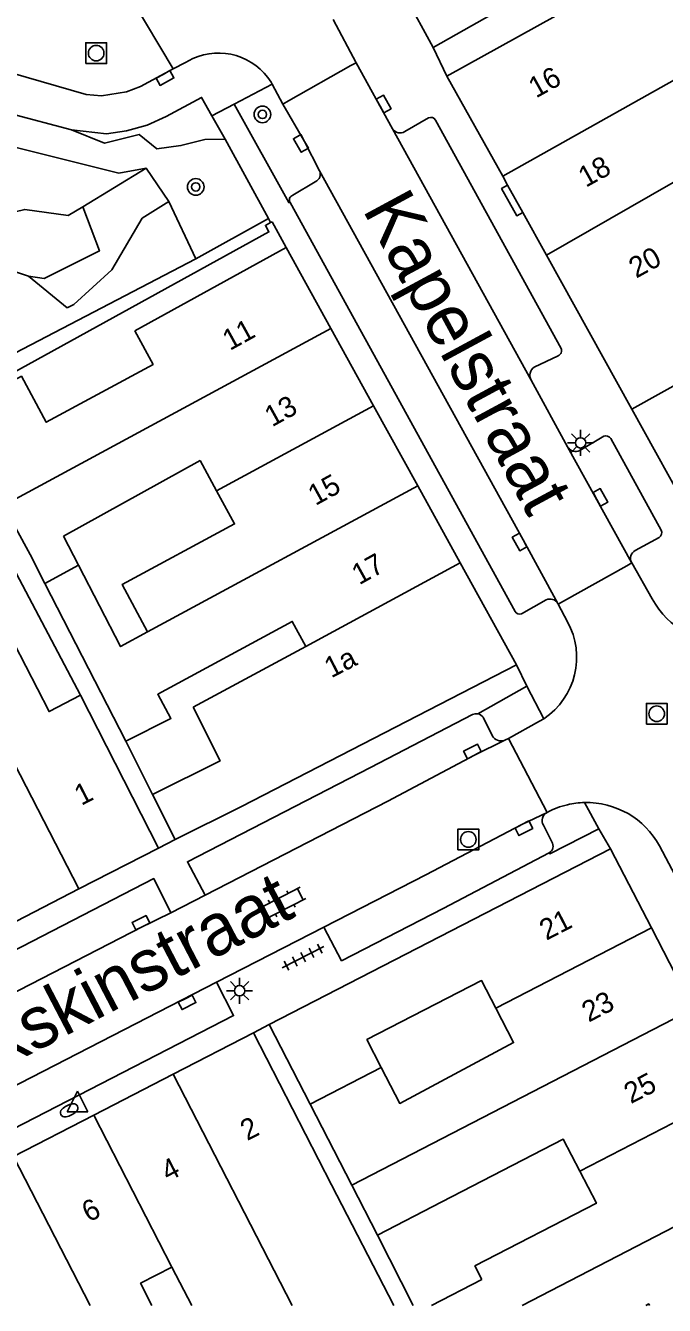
# Model space of a CAD drawing. Extents: x 132999 to 136000, y 398499 to 400501.
# Drawn here: x 133545.4 to 133576.1, y 398500 to 398561.6 of the extents above; entities that cross this region are included whole.
import ezdxf

# ---------------------------------------------------------------- set-up
doc = ezdxf.new("R2010")
doc.units = 0
for name, color, linetype in [('gg-afsc-erfafscheiding', 7, 'Continuous'), ('gg-afsc-muur', 7, 'Continuous'), ('gg-anno-huisnummerreeks BGT', 7, 'Continuous'), ('gg-anno-openbare ruimte label', 7, 'Continuous'), ('gg-bbg-gedigitaliseerde bebouwing', 7, 'Continuous'), ('gg-bbg-hoofdgebouw', 7, 'Continuous'), ('gg-bbg-tussenscheiding', 7, 'Continuous'), ('gg-knt-verharding', 7, 'Continuous'), ('gg-knt-verharding nz', 7, 'Continuous'), ('gt-grn-groengrens', 7, 'Continuous'), ('gt-grn-weggrens', 7, 'Continuous'), ('gt-symb-boom', 7, 'Continuous'), ('gt-symb-brandkraan', 7, 'Continuous'), ('gt-symb-klinker verharding', 7, 'Continuous'), ('gt-symb-kolk', 7, 'Continuous'), ('gt-symb-lichtmast', 7, 'Continuous'), ('gt-symb-rioolschacht', 7, 'Continuous'), ('gt-symb-tegel verharding', 7, 'Continuous'), ('gt-symb-waterafsluiter', 7, 'Continuous')]:
    doc.layers.add(name, color=color, linetype=linetype)

# ---------------------------------------------------------------- blocks, each defined once
blk = doc.blocks.new('gt0-BR')
at = {"layer": 'gt-symb-brandkraan'}
for centre, radius, start, end in [((-0.244, 0), 0.206, 107.56694, 252.43307), ((0.599, -2.664), 3, 106.89205, 107.56694), ((0, -0.691), 0.938, 73.10799, 106.89205), ((-0.599, -2.664), 3, 72.43309, 73.10799), ((0.244, 0), 0.206, 287.56695, 72.43309), ((0.599, 2.664), 3, 252.43307, 253.10797), ((0, 0.691), 0.938, 253.10797, 286.89206), ((-0.599, 2.664), 3, 286.89206, 287.56695)]:
    blk.add_arc(centre, radius, start, end, dxfattribs=at)
blk = doc.blocks.new('gt0-WAFSL')
at = {"layer": 'gt-symb-waterafsluiter'}
for p, q in [((-0.5, -0.333), (0, 0.667)), ((0, 0.667), (0.5, -0.333)), ((0.5, -0.333), (-0.5, -0.333))]:
    blk.add_line(p, q, dxfattribs=at)
blk = doc.blocks.new('gt0-KOLK')
at = {"layer": 'gt-symb-kolk'}
blk.add_lwpolyline([(0, 0), (0.375, 0), (0.375, 0.4), (-0.375, 0.4), (-0.375, 0), (0, 0)], dxfattribs=at)
blk = doc.blocks.new('gt0-RS')
at = {"layer": 'gt-symb-rioolschacht'}
blk.add_lwpolyline([(-0.5, -0.5), (0.5, -0.5), (0.5, 0.5), (-0.5, 0.5)], close=True, dxfattribs=at)
blk.add_circle((0, 0), 0.375, dxfattribs=at)
blk = doc.blocks.new('gt0-BOOM')
at = {"layer": 'gt-symb-boom'}
for radius in [0.4, 0.2]:
    blk.add_circle((0, 0), radius, dxfattribs=at)
blk = doc.blocks.new('gt0-LMAST')
at = {"layer": 'gt-symb-lichtmast'}
for p, q in [((-0.005, 0.246), (-0.005, 0.621)), ((-0.182, 0.173), (-0.447, 0.438)), ((0.172, 0.173), (0.437, 0.438)), ((-0.255, -0.004), (-0.63, -0.004)), ((-0.182, -0.181), (-0.447, -0.446)), ((-0.005, -0.254), (-0.005, -0.629)), ((0.437, -0.446), (0.172, -0.181)), ((0.245, -0.004), (0.62, -0.004))]:
    blk.add_line(p, q, dxfattribs=at)
blk.add_circle((-0.005, -0.004), 0.25, dxfattribs=at)
blk = doc.blocks.new('gt0-TEG1')
at = {"layer": 'gt-symb-tegel verharding'}
for p, q in [((-1.125, 0), (1.125, 0)), ((-0.9, -0.25), (-0.9, 0.25)), ((-0.45, -0.25), (-0.45, 0.25)), ((0, -0.25), (0, 0.25)), ((0.45, -0.25), (0.45, 0.25)), ((0.9, -0.25), (0.9, 0.25))]:
    blk.add_line(p, q, dxfattribs=at)
blk = doc.blocks.new('gt0-KL1')
at = {"layer": 'gt-symb-klinker verharding'}
for p, q in [((-1.15, 0.3), (1.15, 0.3)), ((-1, -0.3), (-1, 0.3)), ((-0.5, 0.3), (-0.5, 0.45)), ((0, -0.3), (0, 0.3)), ((0.5, 0.3), (0.5, 0.45)), ((1, -0.3), (1, 0.3)), ((-1.15, -0.3), (1.15, -0.3)), ((-0.5, -0.45), (-0.5, -0.3)), ((0.5, -0.45), (0.5, -0.3))]:
    blk.add_line(p, q, dxfattribs=at)

msp = doc.modelspace()

# ---------------------------------------------------------------- linework, layer by layer
at = {"layer": 'gg-afsc-erfafscheiding'}
for p, q in [((133564.962, 398560.569), (133565.628, 398559.185)), ((133547.992, 398529.378), (133541.487, 398541.707)), ((133551.46, 398524.596), (133550.167, 398527.176)), ((133562.285, 398503.386), (133564.007, 398500))]:
    msp.add_line(p, q, dxfattribs=at)
at = {"layer": 'gg-afsc-muur'}
for p, q in [((133562.156, 398565.73), (133564.962, 398560.569)), ((133564.962, 398560.569), (133568.917, 398562.795)), ((133557.212, 398552.179), (133557.14, 398552.14)), ((133557.887, 398550.933), (133557.212, 398552.179))]:
    msp.add_line(p, q, dxfattribs=at)
msp.add_lwpolyline([(133557.14, 398552.14), (133556.888, 398552.001), (133557.056, 398551.693), (133541.702, 398543.235)], dxfattribs=at)
at = {"layer": 'gg-bbg-gedigitaliseerde bebouwing'}
for p, q in [((133553.751, 398540.684), (133547.179, 398537.045)), ((133554.538, 398539.23), (133553.751, 398540.684)), ((133544.282, 398538.518), (133545.564, 398536.15)), ((133547.179, 398537.045), (133547.902, 398535.64)), ((133546.277, 398534.76), (133545.564, 398536.15)), ((133550.167, 398527.176), (133546.277, 398534.76)), ((133553.415, 398528.801), (133558.833, 398531.733)), ((133552.544, 398522.427), (133551.46, 398524.596)), ((133557.07, 398513.521), (133559.039, 398509.694)), ((133560.075, 398505.805), (133556.31, 398513.121)), ((133559.039, 398509.694), (133561.049, 398505.788)), ((133560.075, 398505.805), (133563.063, 398500)), ((133561.049, 398505.788), (133562.285, 398503.386)), ((133562.285, 398503.386), (133565.384, 398504.981)), ((133552.392, 398501.846), (133553.342, 398500)), ((133564.891, 398500), (133567.312, 398501.252))]:
    msp.add_line(p, q, dxfattribs=at)
for points in [[(133541.874, 398542.967), (133545.148, 398544.739), (133546.346, 398542.526), (133551.486, 398545.309), (133550.612, 398546.924)], [(133551.223, 398532.43), (133549.992, 398534.705), (133555.403, 398537.632), (133554.538, 398539.23)], [(133547.902, 398535.64), (133549.917, 398531.724), (133551.223, 398532.43)], [(133540.757, 398533.945), (133543.101, 398535.152), (133546.476, 398528.597), (133547.992, 398529.378)], [(133558.833, 398531.733), (133558.185, 398532.931), (133551.71, 398529.427), (133552.34, 398528.263), (133550.167, 398527.176)], [(133551.46, 398524.596), (133554.706, 398526.221), (133553.415, 398528.801)], [(133567.978, 398514.314), (133567.297, 398515.638), (133561.775, 398512.796), (133562.461, 398511.463)], [(133562.461, 398511.463), (133563.354, 398509.728), (133568.831, 398512.657), (133567.978, 398514.314)], [(133565.384, 398504.981), (133571.227, 398508.001), (133572.023, 398506.461)], [(133572.023, 398506.461), (133572.819, 398504.921), (133566.976, 398501.901), (133567.312, 398501.252)], [(133551.43, 398500), (133550.88, 398501.068), (133552.392, 398501.846)], [(133575.198, 398500), (133575.337, 398500.072), (133575.374, 398500)]]:
    msp.add_lwpolyline(points, dxfattribs=at)
at = {"layer": 'gg-bbg-hoofdgebouw'}
for p, q in [((133565.628, 398559.185), (133573.155, 398563.373)), ((133565.628, 398559.185), (133568.309, 398554.367)), ((133568.309, 398554.367), (133568.547, 398553.94)), ((133568.547, 398553.94), (133569.276, 398552.63)), ((133569.276, 398552.63), (133570.419, 398550.576)), ((133550.612, 398546.924), (133557.887, 398550.933)), ((133557.887, 398550.933), (133560.039, 398547.042)), ((133570.419, 398550.576), (133574.53, 398543.151)), ((133560.039, 398547.042), (133562.092, 398543.316)), ((133562.092, 398543.316), (133564.218, 398539.459)), ((133578.41, 398536.121), (133574.53, 398543.151)), ((133564.218, 398539.459), (133566.261, 398535.752)), ((133566.261, 398535.752), (133568.966, 398530.843)), ((133551.74, 398522.021), (133547.992, 398529.378)), ((133551.74, 398522.021), (133547.914, 398520.053)), ((133573.5, 398521.981), (133557.07, 398513.521)), ((133575.463, 398518.183), (133573.5, 398521.981)), ((133547.914, 398520.053), (133544.024, 398518.051)), ((133577.479, 398514.281), (133575.463, 398518.183)), ((133552.451, 398511.135), (133556.31, 398513.121)), ((133548.627, 398509.166), (133552.451, 398511.135)), ((133544.762, 398507.177), (133548.627, 398509.166))]:
    msp.add_line(p, q, dxfattribs=at)
msp.add_lwpolyline([(133568.966, 398530.843), (133555.738, 398524.023), (133552.544, 398522.427)], dxfattribs=at)
at = {"layer": 'gg-bbg-tussenscheiding'}
for p, q in [((133568.309, 398554.367), (133581.23, 398561.623)), ((133570.419, 398550.576), (133581.974, 398557.206)), ((133574.53, 398543.151), (133582.037, 398547.348)), ((133560.039, 398547.042), (133544.282, 398538.518)), ((133554.538, 398539.23), (133562.092, 398543.316)), ((133564.218, 398539.459), (133551.223, 398532.43)), ((133547.902, 398535.64), (133546.277, 398534.76)), ((133566.261, 398535.752), (133558.833, 398531.733)), ((133547.914, 398520.053), (133540.757, 398533.945)), ((133567.978, 398514.314), (133575.463, 398518.183)), ((133577.479, 398514.281), (133561.049, 398505.788)), ((133559.039, 398509.694), (133562.461, 398511.463)), ((133552.451, 398511.135), (133558.18, 398500)), ((133572.023, 398506.461), (133579.518, 398510.335)), ((133552.392, 398501.846), (133548.627, 398509.166)), ((133544.762, 398507.177), (133548.455, 398500)), ((133569.246, 398500), (133581.568, 398506.368))]:
    msp.add_line(p, q, dxfattribs=at)
at = {"layer": 'gg-knt-verharding'}
for p, q in [((133550.477, 398562.858), (133552.45, 398559.547)), ((133561.258, 398559.831), (133560.151, 398561.911)), ((133558.002, 398558.001), (133561.004, 398559.699)), ((133561.258, 398559.831), (133561.004, 398559.699)), ((133561.258, 398559.831), (133563.01, 398556.657)), ((133557.219, 398558.803), (133555.391, 398557.846)), ((133557.219, 398558.803), (133557.16, 398558.904)), ((133557.736, 398557.847), (133557.219, 398558.803)), ((133557.736, 398557.847), (133558.002, 398558.001)), ((133554.314, 398557.282), (133554.946, 398556.163)), ((133563.592, 398556.523), (133564.743, 398557.18)), ((133565.075, 398557.078), (133571.12, 398546.082)), ((133563.01, 398556.657), (133569.677, 398544.551)), ((133554.946, 398556.163), (133557.035, 398552.331)), ((133558.203, 398553.454), (133559.291, 398554.105)), ((133568.906, 398533.418), (133558.074, 398553.107)), ((133557.14, 398552.14), (133557.035, 398552.331)), ((133569.827, 398545.181), (133570.976, 398545.73)), ((133569.677, 398544.551), (133571.435, 398541.348)), ((133572.029, 398541.165), (133573.172, 398541.847)), ((133573.508, 398541.738), (133575.941, 398537.322)), ((133571.435, 398541.348), (133574.51, 398535.772)), ((133575.838, 398536.982), (133574.688, 398536.351)), ((133574.277, 398535.615), (133571.238, 398533.911)), ((133574.521, 398535.752), (133574.277, 398535.615)), ((133574.521, 398535.752), (133574.51, 398535.772)), ((133574.521, 398535.752), (133575.509, 398534.021)), ((133570.399, 398533.972), (133569.216, 398533.306)), ((133570.983, 398533.767), (133570.963, 398533.803)), ((133571.238, 398533.911), (133570.983, 398533.767)), ((133571.421, 398532.922), (133570.983, 398533.767)), ((133569.473, 398529.809), (133567.109, 398528.486)), ((133570.286, 398528.25), (133569.473, 398529.809)), ((133567.798, 398527.444), (133567.374, 398528.318)), ((133570.08, 398528.124), (133568.582, 398527.293)), ((133570.08, 398528.124), (133570.286, 398528.25)), ((133568.582, 398527.293), (133568.413, 398527.216)), ((133568.582, 398527.293), (133570.452, 398523.738)), ((133570.452, 398523.738), (133570.445, 398523.735)), ((133572.246, 398524.212), (133572.931, 398522.953)), ((133570.269, 398523.118), (133570.671, 398522.316)), ((133570.552, 398521.796), (133565.443, 398519.114)), ((133577.531, 398518.941), (133575.851, 398522.131)), ((133552.34, 398518.909), (133553.988, 398519.758)), ((133559.697, 398518.208), (133554.532, 398515.558))]:
    msp.add_line(p, q, dxfattribs=at)
for points in [[(133552.45, 398559.547), (133550.885, 398558.693), (133550.201, 398558.43), (133549.007, 398558.242), (133548.264, 398558.299), (133541.75, 398560.181)], [(133552.45, 398559.547), (133553.042, 398559.849), (133553.214, 398559.949), (133553.392, 398560.037)], [(133547.556, 398556.6), (133549.242, 398556.409), (133550.204, 398556.564), (133551.192, 398556.832), (133552.112, 398557.248), (133553.818, 398558.162), (133554.314, 398557.282)], [(133555.391, 398557.846), (133558.012, 398553.103), (133558.074, 398553.107)], [(133557.736, 398557.847), (133558.776, 398556.05), (133559.496, 398554.636)], [(133547.556, 398556.6), (133544.652, 398557.377), (133544.633, 398557.308)], [(133570.963, 398533.803), (133569.298, 398536.855), (133559.496, 398554.636)], [(133569.276, 398552.63), (133568.988, 398552.469), (133568.258, 398553.78), (133568.547, 398553.94)], [(133561.954, 398525.895), (133566.855, 398528.459), (133566.98, 398528.492), (133567.109, 398528.486)], [(133553.988, 398519.758), (133553.134, 398521.365), (133561.954, 398525.895)], [(133572.931, 398522.953), (133570.576, 398521.748), (133570.552, 398521.796)], [(133534.748, 398509.881), (133533.924, 398511.468), (133551.514, 398520.552), (133552.34, 398518.909)], [(133565.443, 398519.114), (133560.56, 398516.593), (133559.697, 398518.208)], [(133554.532, 398515.558), (133555.361, 398513.957), (133528.237, 398500)]]:
    msp.add_lwpolyline(points, dxfattribs=at)
for centre, radius, start, end in [((133554.627, 398557.312), 2.991, 32.14413, 114.38486), ((133564.856, 398556.957), 0.25, 28.89267, 116.95039), ((133563.365, 398556.866), 0.412, 210.52594, 303.54235), ((133559.134, 398554.471), 0.398, 293.27306, 24.50738), ((133558.28, 398553.228), 0.239, 108.7743, 210.43967), ((133570.886, 398545.972), 0.258, 290.30842, 25.19353), ((133570.104, 398544.782), 0.486, 124.79575, 208.41925), ((133573.282, 398541.615), 0.257, 28.57146, 115.48192), ((133571.831, 398541.577), 0.457, 210.03095, 295.72293), ((133575.704, 398537.208), 0.263, 300.60241, 25.69015), ((133574.895, 398535.971), 0.433, 118.53829, 207.28407), ((133570.588, 398533.576), 0.439, 31.18314, 115.45565), ((133579.005, 398535.895), 3.967, 208.18627, 275.62283), ((133569.118, 398533.519), 0.235, 205.48929, 294.78212), ((133568.339, 398531.197), 3.532, 303.44813, 29.24243), ((133567.025, 398528.061), 0.433, 36.3888, 78.86489), ((133568.23, 398527.665), 0.485, 207.12673, 292.19059), ((133570.636, 398523.347), 0.433, 116.23595, 211.92232), ((133572.323, 398520.264), 3.946, 103.11216, 118.30842), ((133572.334, 398520.285), 3.928, 91.28789, 103.34129), ((133572.343, 398520.218), 3.995, 28.61048, 91.39781), ((133570.378, 398522.109), 0.358, 298.99696, 35.22312)]:
    msp.add_arc(centre, radius, start, end, dxfattribs=at)
at = {"layer": 'gg-knt-verharding nz'}
for p, q in [((133562.783, 398524.283), (133553.988, 398519.758)), ((133559.697, 398518.208), (133564.606, 398520.738)), ((133524.483, 398500.122), (133554.532, 398515.558))]:
    msp.add_line(p, q, dxfattribs=at)
for points in [[(133568.413, 398527.216), (133566.945, 398526.499), (133562.783, 398524.283)], [(133564.606, 398520.738), (133569.235, 398523.152), (133570.445, 398523.735)], [(133552.34, 398518.909), (133550.988, 398518.246), (133534.748, 398509.881)]]:
    msp.add_lwpolyline(points, dxfattribs=at)
at = {"layer": 'gt-grn-groengrens'}
for p, q in [((133548.097, 398552.904), (133551.149, 398554.756)), ((133551.149, 398554.756), (133552.239, 398553.162)), ((133553.539, 398550.401), (133552.239, 398553.162)), ((133553.539, 398550.401), (133557.035, 398552.331)), ((133545.497, 398549.56), (133547.344, 398548.039))]:
    msp.add_line(p, q, dxfattribs=at)
for points in [[(133547.556, 398556.6), (133549.146, 398555.964), (133550.808, 398556.38), (133551.672, 398555.695), (133552.821, 398555.848), (133553.974, 398556.135), (133554.946, 398556.163)], [(133551.149, 398554.756), (133549.841, 398554.521), (133544.699, 398555.81)], [(133543.967, 398552.444), (133545.307, 398552.769), (133547.401, 398552.481), (133548.097, 398552.904)], [(133548.097, 398552.904), (133548.9, 398550.776), (133546.25, 398549.446), (133545.497, 398549.56)], [(133552.239, 398553.162), (133550.96, 398552.351), (133549.496, 398549.87), (133547.67, 398548.198), (133547.344, 398548.039)], [(133511.472, 398542.774), (133515.673, 398534.438), (133529.329, 398541.786), (133535.927, 398544.554), (133540.407, 398546.667), (133541.796, 398544.272), (133553.539, 398550.401)], [(133543.488, 398549.697), (133544.629, 398549.849), (133545.497, 398549.56)]]:
    msp.add_lwpolyline(points, dxfattribs=at)
at = {"layer": 'gt-grn-weggrens'}
for p, q in [((133555.391, 398557.846), (133554.314, 398557.282)), ((133568.966, 398530.843), (133569.473, 398529.809)), ((133551.74, 398522.021), (133552.544, 398522.427)), ((133573.5, 398521.981), (133572.931, 398522.953)), ((133557.07, 398513.521), (133556.31, 398513.121))]:
    msp.add_line(p, q, dxfattribs=at)

# ---------------------------------------------------------------- block references
at = {"layer": 'gt-symb-boom'}
for p in [(133556.747, 398557.348), (133553.539, 398553.857)]:
    msp.add_blockref('gt0-BOOM', p, dxfattribs=at)
at = {"layer": 'gt-symb-brandkraan', "rotation": -153.12746100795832}
msp.add_blockref('gt0-BR', (133547.448, 398509.393), dxfattribs=at)
at = {"layer": 'gt-symb-klinker verharding', "rotation": -152.743128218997}
msp.add_blockref('gt0-KL1', (133557.678, 398519.339), dxfattribs=at)
at = {"layer": 'gt-symb-kolk'}
for p, rotation in [((133551.965, 398559.277), -151.5904801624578), ((133562.406, 398557.752), -61.13900170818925), ((133558.776, 398556.05), 120.04616131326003), ((133572.837, 398538.806), -61.128038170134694), ((133569.298, 398536.855), 118.86806546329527), ((133566.945, 398526.499), 27.58640610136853), ((133569.235, 398523.152), -152.46771874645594), ((133550.988, 398518.246), 26.103824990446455), ((133553.03, 398514.769), -152.8202657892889)]:
    msp.add_blockref('gt0-KOLK', p, dxfattribs=dict(at, rotation=rotation))
at = {"layer": 'gt-symb-lichtmast'}
for p in [(133572.065, 398541.536), (133555.655, 398515.155)]:
    msp.add_blockref('gt0-LMAST', p, dxfattribs=at)
at = {"layer": 'gt-symb-rioolschacht'}
for p in [(133548.746, 398560.298), (133575.724, 398528.49), (133566.657, 398522.436)]:
    msp.add_blockref('gt0-RS', p, dxfattribs=at)
at = {"layer": 'gt-symb-tegel verharding', "rotation": 27.128766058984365}
msp.add_blockref('gt0-TEG1', (133558.704, 398516.768), dxfattribs=at)
at = {"layer": 'gt-symb-waterafsluiter'}
msp.add_blockref('gt0-WAFSL', (133547.848, 398509.656), dxfattribs=at)

# ---------------------------------------------------------------- texts
at = {"layer": 'gg-anno-huisnummerreeks BGT'}
for s, rotation, p in [('16', 29.1, (133569.914, 398558.111)), ('18', 29.1, (133572.308, 398553.808)), ('20', 28.9, (133574.735, 398549.435)), ('11', 28.9, (133555.182, 398545.955)), ('13', 28.9, (133557.21, 398542.278)), ('15', 28.9, (133559.299, 398538.488)), ('17', 28.9, (133561.403, 398534.67)), ('1a', 27.3, (133560.058, 398530.188)), ('1', 27.2, (133548.028, 398524.047)), ('21', 27.3, (133570.411, 398517.556)), ('23', 27.3, (133572.449, 398513.613)), ('25', 27.3, (133574.476, 398509.688)), ('2', 27.3, (133556.014, 398507.908)), ('4', 27.3, (133552.202, 398505.945)), ('6', 27.3, (133548.389, 398503.983))]:
    msp.add_text(s, height=1, rotation=rotation, dxfattribs=at).set_placement(p)
at = {"layer": 'gg-anno-openbare ruimte label'}
for s, rotation, p in [('Kapelstraat', 298.4, (133561.535, 398552.775)), ('Bukskinstraat', 27.5, (133540.612, 398509.497))]:
    msp.add_text(s, height=2.5, rotation=rotation, dxfattribs=at).set_placement(p)

doc.saveas('drawing.dxf')
